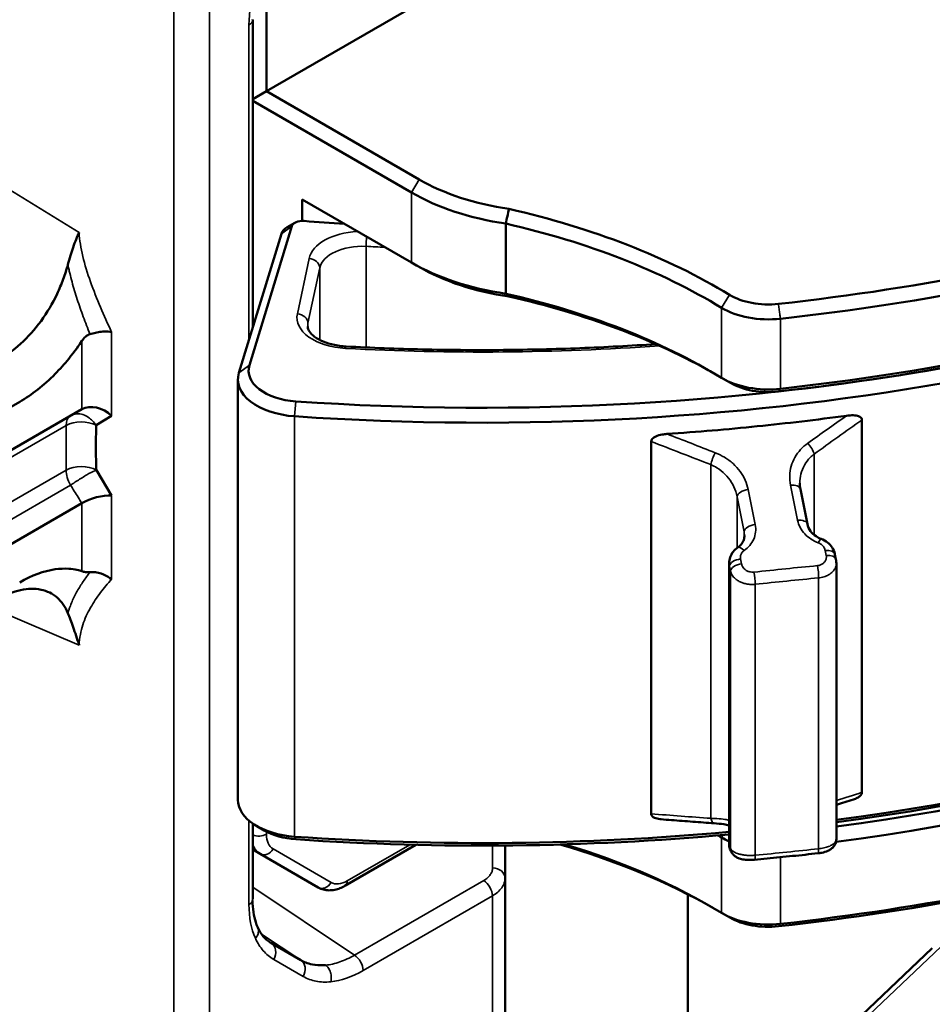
# Model space of a CAD drawing. Header units: millimetres. Extents: x 0 to 14369, y -869 to 2970.
# Tile 734 of 787: x 3861 to 3903, y 1753 to 1799. Entities that reach past the tile are written whole.
import ezdxf

# ---------------------------------------------------------------- set-up
doc = ezdxf.new("R2010")
doc.units = ezdxf.units.MM
doc.header["$LTSCALE"] = 10
doc.layers.add('Sichtbar (ISO)', color=7, linetype='Continuous', lineweight=50)
doc.layers.add('Sichtbar schmal (ISO)', color=7, linetype='Continuous', lineweight=35)

msp = doc.modelspace()

# ---------------------------------------------------------------- linework, layer by layer
at = {"layer": 'Sichtbar (ISO)'}
for p, q in [((3872.184, 1795.249), (3891.63, 1806.475)), ((3872.184, 1799.949), (3872.184, 1795.249)), ((3871.546, 1784.229), (3871.546, 1798.584)), ((3871.546, 1794.88), (3872.184, 1795.249)), ((3872.184, 1795.249), (3879.304, 1791.138)), ((3871.546, 1794.8), (3878.95, 1790.526)), ((3878.95, 1787.26), (3873.857, 1790.2)), ((3873.857, 1789.205), (3873.857, 1790.2)), ((3871.393, 1782.472), (3873.376, 1788.966)), ((3873.515, 1789.12), (3873.161, 1788.916)), ((3883.346, 1785.809), (3883.346, 1789.075)), ((3870.9, 1782.114), (3872.884, 1788.608)), ((3879.304, 1787.055), (3878.95, 1787.26)), ((3870.855, 1781.814), (3870.855, 1762.218)), ((3893.828, 1781.649), (3893.475, 1781.853)), ((3863.58, 1781.327), (3863.58, 1781.327)), ((3814.201, 1753.937), (3860.677, 1780.77)), ((3817.28, 1753.701), (3863.578, 1780.431)), ((3864.24, 1779.674), (3864.96, 1780.117)), ((3899.961, 1779.92), (3899.961, 1762.566)), ((3890.13, 1778.919), (3890.13, 1761.565)), ((3864.96, 1776.404), (3864.254, 1777.587)), ((3864.781, 1776.705), (3864.781, 1776.705)), ((3897.418, 1775.064), (3897.091, 1776.696)), ((3863.578, 1776.042), (3817.28, 1749.312)), ((3894.481, 1774.535), (3894.481, 1774.535)), ((3898.75, 1773.424), (3898.704, 1773.656)), ((3893.767, 1773.233), (3893.767, 1773.233)), ((3893.767, 1773.233), (3893.767, 1760.105)), ((3898.768, 1760.384), (3898.768, 1773.25)), ((3871.546, 1757.579), (3871.546, 1761.112)), ((3872.087, 1760.789), (3871.734, 1760.993)), ((3871.891, 1759.696), (3871.546, 1759.895)), ((3879.156, 1760.117), (3875.848, 1758.207)), ((3883.314, 1760.085), (3883.314, 1758.572)), ((3893.767, 1760.105), (3893.767, 1760.105)), ((3874.598, 1758.133), (3871.891, 1759.696)), ((3893.9, 1759.738), (3893.853, 1759.811)), ((3883.314, 1758.572), (3883.314, 1709.786)), ((3891.842, 1757.812), (3891.842, 1602.964)), ((3893.793, 1756.725), (3893.475, 1756.909)), ((3872.419, 1755.53), (3873.793, 1754.737)), ((3903.245, 1755.301), (3892.971, 1745.564))]:
    msp.add_line(p, q, dxfattribs=at)
for centre, major_axis, ratio, start_param, end_param in [((3870.933, 1798.584), (0.61, 0), 0.57735, 6.282613, 6.288212), ((3882.225, 1826.602), (-74, 0), 0.57735, 1.76025, 2.314516), ((3882.225, 1822.928), (-73.5, 0), 0.57735, 1.452631, 2.309141), ((3882.225, 1822.928), (-73.5, 0), 0.57735, 1.760249, 2.314516), ((3882.225, 1823.336), (-74, 0), 0.57735, 1.760249, 2.314516), ((3885.753, 1794.861), (9.12, 0), 0.57735, 3.926991, 4.462813), ((3882.225, 1822.52), (-74, 0), 0.57735, 1.452631, 2.311126), ((3885.753, 1794.453), (9.62, 0), 0.57735, 3.926987, 4.459556), ((3879.293, 1776.286), (6.487, 26.156), 0.03659, 5.232359, 5.262575), ((3873.177, 1774.51), (28.357, 0), 0.57735, 0.757546, 1.19821), ((3873.868, 1788.916), (-0.5, 0), 0.57735, 4.571476, 6.108652), ((3882.225, 1822.928), (59, 0), 0.57735, 4.571476, 4.603663), ((3873.868, 1788.508), (-1, 0), 0.57735, 5.497787, 6.108652), ((3873.177, 1774.102), (27.857, 0), 0.57735, 0.757546, 1.197124), ((3882.225, 1827.01), (73.5, 0), 0.57735, 4.901838, 5.183131), ((3885.753, 1791.187), (-9.62, 0), 0.57735, 0.785398, 1.317963), ((3885.753, 1790.779), (-9.12, 0), 0.57735, 0.785398, 1.321221), ((3873.177, 1770.836), (-27.857, 0), 0.57735, 3.899135, 4.338717), ((3878.994, 1788.78), (6.88, -5.465), 0.054135, 0.900402, 0.929585), ((3873.177, 1770.428), (-28.357, 0), 0.57735, 3.935846, 4.339803), ((3895.596, 1786.752), (2.5, 0), 0.57735, 3.899139, 4.901708), ((3895.596, 1786.344), (3, 0), 0.57735, 3.899139, 4.901843), ((3873.855, 1782.222), (-2.5, 0), 0.57735, 6.108652, 7.735817), ((3873.855, 1781.814), (-3, 0), 0.57735, 6.108652, 7.735817), ((3895.596, 1783.078), (-3, 0), 0.57735, 0.757583, 1.760249), ((3895.596, 1782.669), (-2.5, 0), 0.57735, 0.785398, 1.760249), ((3864.291, 1779.688), (-0.927, 0.535), 0.701919, 4.364378, 5.890488), ((3864.291, 1775.975), (0.996, 0.283), 0.327416, 0.744965, 2.271076), ((3896.928, 1774.963), (0.49, 0.098), 0.558134, 6.282948, 6.282975), ((3882.225, 1802.924), (74, 0), 0.57735, 4.937844, 5.452718), ((3882.225, 1802.515), (73.5, 0), 0.57735, 4.939405, 5.450733), ((3882.225, 1802.311), (73.5, 0), 0.57735, 4.939405, 5.456108), ((3882.225, 1801.903), (74, 0), 0.57735, 4.937639, 5.456109), ((3882.225, 1798.025), (-73.55, 0), 0.57735, 1.760249, 2.314516), ((3882.225, 1798.392), (-74, 0), 0.57735, 1.760249, 2.314516), ((3873.855, 1762.218), (-3, 0), 0.57735, 0, 1.452631), ((3873.855, 1761.809), (2.5, 0), 0.57735, 3.926991, 4.59418), ((3882.225, 1802.924), (74, 0), 0.57735, 4.594224, 4.868998), ((3882.225, 1802.515), (73.5, 0), 0.57735, 4.594222, 4.870072), ((3873.177, 1749.403), (27.857, 0), 0.57735, 0.757546, 0.766584), ((3895.596, 1761.645), (3, 0), 0.57735, 3.899139, 4.056711), ((3873.177, 1745.524), (-28.307, 0), 0.57735, 3.934971, 4.247382), ((3873.177, 1745.892), (-27.857, 0), 0.57735, 3.899137, 4.229891), ((3895.596, 1758.134), (-3, 0), 0.57735, 0.757561, 1.760249), ((3895.596, 1757.766), (-2.55, 0), 0.57735, 0.785398, 1.760249)]:
    msp.add_ellipse(centre, major_axis=major_axis, ratio=ratio, start_param=start_param, end_param=end_param, dxfattribs=at)
for points, knots in [([(3862.923, 1787.17), (3863, 1787.455), (3863.085, 1787.724), (3863.217, 1788.101), (3863.265, 1788.227), (3863.357, 1788.455), (3863.402, 1788.56), (3863.448, 1788.66), (3863.449, 1788.661), (3863.45, 1788.663)], [0.0000043, 0.0000043, 0.0000043, 0.0000043, 0.0931356, 0.0931356, 0.1433494, 0.1433494, 0.1923576, 0.1923576, 0.1932228, 0.1932228, 0.1932228, 0.1932228]), ([(3859.659, 1782.713), (3860.018, 1782.912), (3860.377, 1783.169), (3861.062, 1783.785), (3861.384, 1784.139), (3861.96, 1784.926), (3862.211, 1785.354), (3862.527, 1786.024), (3862.623, 1786.254), (3862.79, 1786.713), (3862.863, 1786.942), (3862.923, 1787.17)], [0.000001, 0.000001, 0.000001, 0.000001, 0.1495648, 0.1495648, 0.2975513, 0.2975513, 0.445502, 0.445502, 0.5205132, 0.5205132, 0.5948991, 0.5948991, 0.5948991, 0.5948991]), ([(3874.11, 1784.288), (3874.11, 1784.232), (3874.122, 1784.173), (3874.198, 1784.03), (3874.263, 1783.947), (3874.452, 1783.783), (3874.574, 1783.704), (3874.864, 1783.563), (3875.034, 1783.501), (3875.409, 1783.405), (3875.615, 1783.371), (3875.852, 1783.354), (3875.879, 1783.352), (3875.906, 1783.35)], [0.959931, 0.959931, 0.959931, 0.959931, 1.255672, 1.255672, 1.551412, 1.551412, 1.831335, 1.831335, 2.112849, 2.112849, 2.401891, 2.401891, 2.438634, 2.438634, 2.438634, 2.438634]), ([(3863.956, 1783.923), (3863.881, 1783.898), (3863.813, 1783.856), (3863.687, 1783.749), (3863.631, 1783.682), (3863.583, 1783.611)], [0.00000204, 0.00000204, 0.00000204, 0.00000204, 0.02415773, 0.02415773, 0.04996162, 0.04996162, 0.04996162, 0.04996162]), ([(3864.96, 1784.023), (3864.959, 1784.024), (3864.958, 1784.024), (3864.876, 1784.04), (3864.763, 1784.05), (3864.572, 1784.042), (3864.528, 1784.039), (3864.395, 1784.026), (3864.303, 1784.011), (3864.126, 1783.973), (3864.039, 1783.95), (3863.956, 1783.923)], [-0.00047879, -0.00047879, -0.00047879, -0.00047879, 0, 0, 0.03361671, 0.03361671, 0.04332714, 0.04332714, 0.0626065, 0.0626065, 0.08096529, 0.08096529, 0.08096529, 0.08096529]), ([(3860.677, 1780.77), (3861.245, 1781.099), (3861.799, 1781.534), (3862.55, 1782.293), (3862.759, 1782.526), (3863.255, 1783.133), (3863.466, 1783.437), (3863.583, 1783.611)], [0.0000014, 0.0000014, 0.0000014, 0.0000014, 0.2409853, 0.2409853, 0.3400387, 0.3400387, 0.4804399, 0.4804399, 0.4804399, 0.4804399]), ([(3890.341, 1783.46), (3890.273, 1783.455), (3890.205, 1783.451), (3888.957, 1783.367), (3887.773, 1783.306), (3885.402, 1783.219), (3884.214, 1783.193), (3881.838, 1783.177), (3880.65, 1783.187), (3878.275, 1783.242), (3877.089, 1783.287), (3875.906, 1783.35)], [3.6340585, 3.6340585, 3.6340585, 3.6340585, 3.6370474, 3.6370474, 3.6889233, 3.6889233, 3.7407993, 3.7407993, 3.7926753, 3.7926753, 3.8445512, 3.8445512, 3.8445512, 3.8445512]), ([(3899.244, 1780.123), (3897.85, 1779.934), (3896.459, 1779.769), (3893.691, 1779.487), (3892.286, 1779.368), (3890.864, 1779.27)], [10.6872177, 10.6872177, 10.6872177, 10.6872177, 11.1087513, 11.1087513, 11.530286, 11.530286, 11.530286, 11.530286]), ([(3899.961, 1779.92), (3899.961, 1779.936), (3899.959, 1779.952), (3899.946, 1779.993), (3899.931, 1780.015), (3899.883, 1780.062), (3899.844, 1780.082), (3899.738, 1780.122), (3899.654, 1780.136), (3899.462, 1780.145), (3899.356, 1780.139), (3899.244, 1780.123)], [-0.1538789, -0.1538789, -0.1538789, -0.1538789, -0.1447764, -0.1447764, -0.1292115, -0.1292115, -0.1063998, -0.1063998, -0.0690732, -0.0690732, -0.0323531, -0.0323531, -0.0323531, -0.0323531]), ([(3864.254, 1777.587), (3864.245, 1777.824), (3864.238, 1778.058), (3864.235, 1778.291), (3864.232, 1778.523), (3864.233, 1778.754), (3864.235, 1778.984), (3864.237, 1779.214), (3864.24, 1779.444), (3864.24, 1779.675)], [0, 0, 0, 0, 0.3333333, 0.3333333, 0.3333333, 0.6666667, 0.6666667, 0.6666667, 0.999995, 0.999995, 0.999995, 0.999995]), ([(3890.864, 1779.27), (3890.788, 1779.265), (3890.716, 1779.256), (3890.533, 1779.224), (3890.434, 1779.196), (3890.304, 1779.138), (3890.258, 1779.112), (3890.194, 1779.059), (3890.172, 1779.035), (3890.142, 1778.985), (3890.134, 1778.961), (3890.13, 1778.93), (3890.13, 1778.925), (3890.13, 1778.919)], [-0.625864, -0.625864, -0.625864, -0.625864, -0.60161, -0.60161, -0.5613383, -0.5613383, -0.5370777, -0.5370777, -0.5208089, -0.5208089, -0.5062426, -0.5062426, -0.5030261, -0.5030261, -0.5030261, -0.5030261]), ([(3897.418, 1775.061), (3897.439, 1774.957), (3897.487, 1774.848), (3897.629, 1774.657), (3897.719, 1774.57), (3897.9, 1774.452), (3897.981, 1774.41), (3898.068, 1774.378)], [0, 0, 0, 0, 0.0487292, 0.0487292, 0.0915182, 0.0915182, 0.1199643, 0.1199643, 0.1199643, 0.1199643]), ([(3894.162, 1773.971), (3894.235, 1774.021), (3894.296, 1774.079), (3894.393, 1774.204), (3894.429, 1774.273), (3894.471, 1774.406), (3894.481, 1774.47), (3894.481, 1774.535)], [0, 0, 0, 0, 0.0323915, 0.0323915, 0.06736081, 0.06736081, 0.09857235, 0.09857235, 0.09857235, 0.09857235]), ([(3898.068, 1774.378), (3898.172, 1774.339), (3898.271, 1774.283), (3898.44, 1774.148), (3898.514, 1774.067), (3898.629, 1773.89), (3898.672, 1773.791), (3898.699, 1773.679), (3898.701, 1773.669), (3898.703, 1773.659)], [0, 0, 0, 0, 0.0334908, 0.0334908, 0.0662879, 0.0662879, 0.0990487, 0.0990487, 0.1022651, 0.1022651, 0.1022651, 0.1022651]), ([(3893.767, 1773.233), (3893.767, 1773.332), (3893.784, 1773.432), (3893.85, 1773.618), (3893.898, 1773.705), (3894.016, 1773.854), (3894.086, 1773.918), (3894.162, 1773.971)], [0, 0, 0, 0, 0.0310569, 0.0310569, 0.06141194, 0.06141194, 0.08997243, 0.08997243, 0.08997243, 0.08997243]), ([(3860.677, 1772.353), (3861.245, 1772.68), (3861.799, 1772.885), (3862.55, 1772.992), (3862.759, 1773.001), (3863.256, 1772.968), (3863.467, 1772.907), (3863.583, 1772.869)], [-0.2145122, -0.2145122, -0.2145122, -0.2145122, -0.1070289, -0.1070289, -0.0628456, -0.0628456, -0.0001309, -0.0001309, -0.0001309, -0.0001309]), ([(3863.583, 1772.869), (3863.631, 1772.853), (3863.687, 1772.839), (3863.813, 1772.825), (3863.881, 1772.823), (3863.956, 1772.828)], [0, 0, 0, 0, 0.02587755, 0.02587755, 0.05010906, 0.05010906, 0.05010906, 0.05010906]), ([(3863.956, 1772.828), (3864.039, 1772.835), (3864.125, 1772.833), (3864.302, 1772.811), (3864.394, 1772.791), (3864.527, 1772.747), (3864.571, 1772.73), (3864.762, 1772.647), (3864.875, 1772.568), (3864.958, 1772.5), (3864.959, 1772.499), (3864.96, 1772.498)], [0.0000022, 0.0000022, 0.0000022, 0.0000022, 0.0265437, 0.0265437, 0.0544202, 0.0544202, 0.0685276, 0.0685276, 0.1171669, 0.1171669, 0.1178538, 0.1178538, 0.1178538, 0.1178538]), ([(3862.923, 1770.916), (3862.863, 1771.065), (3862.79, 1771.2), (3862.623, 1771.445), (3862.527, 1771.553), (3862.211, 1771.83), (3861.96, 1771.953), (3861.384, 1772.071), (3861.062, 1772.066), (3860.377, 1771.924), (3860.018, 1771.786), (3859.659, 1771.586)], [0.000008, 0.000008, 0.000008, 0.000008, 0.0744025, 0.0744025, 0.1494685, 0.1494685, 0.2976118, 0.2976118, 0.4457362, 0.4457362, 0.5954114, 0.5954114, 0.5954114, 0.5954114]), ([(3863.45, 1769.429), (3863.449, 1769.431), (3863.448, 1769.434), (3863.402, 1769.58), (3863.357, 1769.721), (3863.265, 1769.998), (3863.217, 1770.137), (3863.085, 1770.51), (3863, 1770.73), (3862.923, 1770.916)], [-0.0008413, -0.0008413, -0.0008413, -0.0008413, 0, 0, 0.0478281, 0.0478281, 0.0968109, 0.0968109, 0.1877606, 0.1877606, 0.1877606, 0.1877606]), ([(3898.768, 1761.975), (3898.899, 1762.017), (3899.03, 1762.06), (3899.297, 1762.146), (3899.431, 1762.19), (3899.566, 1762.235)], [6.108343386, 6.108343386, 6.108343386, 6.108343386, 6.110218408, 6.110218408, 6.1121419, 6.1121419, 6.1121419, 6.1121419]), ([(3899.566, 1762.235), (3899.633, 1762.256), (3899.692, 1762.281), (3899.791, 1762.334), (3899.837, 1762.364), (3899.899, 1762.422), (3899.921, 1762.447), (3899.95, 1762.499), (3899.958, 1762.524), (3899.961, 1762.555), (3899.961, 1762.56), (3899.961, 1762.566)], [-0.58770142, -0.58770142, -0.58770142, -0.58770142, -0.5613385, -0.5613385, -0.53707792, -0.53707792, -0.52080909, -0.52080909, -0.50624282, -0.50624282, -0.5030263, -0.5030263, -0.5030263, -0.5030263]), ([(3890.13, 1761.565), (3890.13, 1761.549), (3890.133, 1761.533), (3890.146, 1761.491), (3890.161, 1761.468), (3890.211, 1761.417), (3890.25, 1761.394), (3890.359, 1761.346), (3890.444, 1761.325), (3890.559, 1761.312), (3890.574, 1761.311), (3890.59, 1761.31)], [-0.15387879, -0.15387879, -0.15387879, -0.15387879, -0.14477637, -0.14477637, -0.12921145, -0.12921145, -0.10639976, -0.10639976, -0.06907313, -0.06907313, -0.06335203, -0.06335203, -0.06335203, -0.06335203]), ([(3890.59, 1761.31), (3890.755, 1761.296), (3890.92, 1761.284), (3891.25, 1761.258), (3891.415, 1761.245), (3891.745, 1761.22), (3891.91, 1761.208), (3892.239, 1761.183), (3892.404, 1761.171), (3892.734, 1761.147), (3892.899, 1761.136), (3893.064, 1761.124)], [0.171199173, 0.171199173, 0.171199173, 0.171199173, 0.173092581, 0.173092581, 0.174985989, 0.174985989, 0.176879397, 0.176879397, 0.178772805, 0.178772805, 0.180666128, 0.180666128, 0.180666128, 0.180666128]), ([(3893.767, 1761.029), (3893.689, 1761.046), (3893.604, 1761.062), (3893.376, 1761.096), (3893.224, 1761.113), (3893.064, 1761.124)], [0.1577629, 0.1577629, 0.1577629, 0.1577629, 0.19323991, 0.19323991, 0.24660703, 0.24660703, 0.24660703, 0.24660703]), ([(3898.768, 1760.384), (3898.768, 1760.324), (3898.757, 1760.263), (3898.718, 1760.151), (3898.69, 1760.098), (3898.62, 1760.004), (3898.577, 1759.963), (3898.48, 1759.89), (3898.425, 1759.86), (3898.283, 1759.797), (3898.19, 1759.77), (3898.031, 1759.738), (3897.97, 1759.729), (3897.908, 1759.722)], [0, 0, 0, 0, 0.0187595, 0.0187595, 0.0372852, 0.0372852, 0.0564797, 0.0564797, 0.078462, 0.078462, 0.1108361, 0.1108361, 0.1295946, 0.1295946, 0.1295946, 0.1295946]), ([(3893.848, 1759.819), (3893.817, 1759.869), (3893.794, 1759.925), (3893.772, 1760.023), (3893.767, 1760.064), (3893.767, 1760.105)], [0.0009903, 0.0009903, 0.0009903, 0.0009903, 0.01952994, 0.01952994, 0.0321753, 0.0321753, 0.0321753, 0.0321753]), ([(3894.948, 1759.421), (3894.866, 1759.413), (3894.781, 1759.41), (3894.621, 1759.412), (3894.543, 1759.418), (3894.386, 1759.44), (3894.308, 1759.458), (3894.185, 1759.502), (3894.137, 1759.524), (3894.056, 1759.574), (3894.021, 1759.6), (3893.956, 1759.662), (3893.925, 1759.698), (3893.9, 1759.738)], [0, 0, 0, 0, 0.0247656, 0.0247656, 0.0491373, 0.0491373, 0.0771195, 0.0771195, 0.0954334, 0.0954334, 0.1096974, 0.1096974, 0.1246692, 0.1246692, 0.1246692, 0.1246692]), ([(3894.948, 1759.421), (3895.145, 1759.44), (3895.342, 1759.459), (3895.737, 1759.497), (3895.935, 1759.517), (3896.329, 1759.557), (3896.527, 1759.577), (3896.921, 1759.617), (3897.119, 1759.638), (3897.514, 1759.68), (3897.711, 1759.701), (3897.908, 1759.722)], [6.27558927, 6.27558927, 6.27558927, 6.27558927, 6.27862768, 6.27862768, 6.2816661, 6.2816661, 6.28470451, 6.28470451, 6.28774293, 6.28774293, 6.29078134, 6.29078134, 6.29078134, 6.29078134]), ([(3875.848, 1758.207), (3875.773, 1758.164), (3875.696, 1758.126), (3875.536, 1758.063), (3875.454, 1758.038), (3875.285, 1758.004), (3875.199, 1757.995), (3875.024, 1757.997), (3874.935, 1758.008), (3874.762, 1758.053), (3874.677, 1758.088), (3874.598, 1758.133)], [1.5707963, 1.5707963, 1.5707963, 1.5707963, 1.727876, 1.727876, 1.8849556, 1.8849556, 2.0420352, 2.0420352, 2.1991149, 2.1991149, 2.3561945, 2.3561945, 2.3561945, 2.3561945]), ([(3871.539, 1757.527), (3871.544, 1757.142), (3871.595, 1756.796), (3871.713, 1756.426), (3871.744, 1756.346), (3871.778, 1756.27)], [0.0070221, 0.0070221, 0.0070221, 0.0070221, 0.1570952, 0.1570952, 0.2011796, 0.2011796, 0.2011796, 0.2011796]), ([(3873.793, 1754.737), (3873.923, 1754.662), (3874.097, 1754.585), (3874.494, 1754.507), (3874.67, 1754.495), (3874.886, 1754.504), (3874.917, 1754.506), (3874.948, 1754.508)], [-0.2006099, -0.2006099, -0.2006099, -0.2006099, -0.0841437, -0.0841437, 0, 0, 0.0136769, 0.0136769, 0.0136769, 0.0136769])]:
    msp.add_open_spline(points, degree=3, knots=knots, dxfattribs=at)
for points in [[(3897.062, 1776.977), (3897.062, 1776.884), (3897.072, 1776.79), (3897.091, 1776.696)], [(3898.75, 1773.424), (3898.762, 1773.367), (3898.768, 1773.308), (3898.768, 1773.25)], [(3871.778, 1756.27), (3871.923, 1755.951), (3872.136, 1755.707), (3872.362, 1755.565)], [(3872.362, 1755.565), (3872.382, 1755.552), (3872.401, 1755.541), (3872.418, 1755.531)]]:
    msp.add_open_spline(points, degree=3, dxfattribs=at)
at = {"layer": 'Sichtbar schmal (ISO)'}
for p, q in [((3867.873, 1650.974), (3867.873, 1801.146)), ((3869.525, 1801.171), (3869.525, 1650.999)), ((3871.371, 1783.653), (3871.371, 1798.339)), ((3863.45, 1788.663), (3853.092, 1795.041)), ((3879.304, 1791.138), (3878.95, 1790.526)), ((3878.95, 1787.26), (3878.95, 1790.526)), ((3872.884, 1788.608), (3873.376, 1788.966)), ((3876.838, 1783.304), (3876.838, 1788.018)), ((3873.628, 1784.873), (3874.177, 1787.453)), ((3874.124, 1784.429), (3874.673, 1787.009)), ((3874.673, 1783.656), (3874.673, 1787.009)), ((3863.297, 1785.751), (3863.297, 1785.751)), ((3893.78, 1785.76), (3893.416, 1785.153)), ((3893.416, 1785.153), (3893.416, 1781.887)), ((3896.161, 1784.643), (3896.161, 1781.377)), ((3874.124, 1784.188), (3874.124, 1784.429)), ((3864.96, 1780.117), (3864.96, 1784.023)), ((3863.583, 1783.61), (3863.578, 1780.431)), ((3870.9, 1782.114), (3871.393, 1782.472)), ((3863.58, 1781.665), (3863.58, 1781.665)), ((3896.067, 1781.252), (3896.161, 1781.377)), ((3873.501, 1780.094), (3873.56, 1780.788)), ((3873.501, 1780.094), (3873.501, 1760.498)), ((3816.973, 1753.185), (3862.84, 1779.666)), ((3862.84, 1779.666), (3862.84, 1777.587)), ((3864.239, 1779.445), (3864.239, 1779.445)), ((3864.233, 1778.632), (3864.233, 1778.632)), ((3897.728, 1778.332), (3897.728, 1774.573)), ((3892.913, 1761.355), (3892.913, 1777.842)), ((3862.84, 1777.587), (3816.973, 1751.106)), ((3864.422, 1777.306), (3864.422, 1777.306)), ((3816.906, 1750.25), (3863.047, 1776.89)), ((3896.96, 1775.25), (3896.632, 1776.884)), ((3864.96, 1772.498), (3864.96, 1776.404)), ((3894.141, 1776.365), (3894.141, 1776.365)), ((3894.658, 1776.683), (3894.986, 1775.049)), ((3863.578, 1776.042), (3863.583, 1772.869)), ((3894.138, 1776.347), (3894.138, 1773.953)), ((3894.138, 1776.347), (3894.466, 1774.713)), ((3863.579, 1775.849), (3863.579, 1775.849)), ((3894.466, 1774.397), (3894.466, 1774.712)), ((3897.728, 1774.284), (3897.728, 1774.284)), ((3898.295, 1773.613), (3898.248, 1773.844)), ((3894.299, 1773.443), (3894.346, 1773.211)), ((3893.782, 1773.106), (3893.782, 1760.03)), ((3893.782, 1773.106), (3893.829, 1772.874)), ((3893.829, 1759.958), (3893.829, 1772.874)), ((3894.466, 1772.307), (3894.466, 1772.307)), ((3894.987, 1772.261), (3894.987, 1759.634)), ((3897.941, 1759.935), (3897.941, 1772.562)), ((3859.109, 1771.269), (3863.45, 1769.429)), ((3871.371, 1757.334), (3871.371, 1761.247)), ((3872.184, 1760.736), (3872.184, 1760.611)), ((3873.501, 1760.498), (3873.56, 1760.376)), ((3893.493, 1760.582), (3893.416, 1760.454)), ((3893.416, 1756.943), (3893.416, 1760.454)), ((3875.202, 1758.362), (3872.495, 1759.925)), ((3875.952, 1758.436), (3878.876, 1760.124)), ((3882.736, 1759.049), (3882.736, 1760.081)), ((3893.829, 1759.958), (3893.782, 1760.03)), ((3896.161, 1756.433), (3896.161, 1759.54)), ((3883.057, 1758.963), (3883.057, 1758.957)), ((3876.297, 1754.979), (3882.326, 1758.46)), ((3876.297, 1754.979), (3871.546, 1758.138)), ((3883.057, 1757.993), (3883.057, 1757.991)), ((3882.728, 1757.738), (3876.699, 1754.258)), ((3882.728, 1708.987), (3882.728, 1757.738)), ((3896.076, 1756.32), (3896.161, 1756.433)), ((3871.956, 1755.958), (3873.793, 1754.737)), ((3872.418, 1755.531), (3872.259, 1755.637)), ((3893.38, 1745.64), (3903.654, 1755.377)), ((3873.903, 1753.981), (3872.529, 1754.774)), ((3873.917, 1754.006), (3873.917, 1754.006))]:
    msp.add_line(p, q, dxfattribs=at)
for centre, major_axis, ratio, start_param, end_param in [((3876.655, 1801.084), (-4.159, -5.445), 0.598583, 5.279379, 5.617622), ((3870.933, 1798.584), (0.61, 0), 0.57735, 5.512921, 6.282613), ((3876.658, 1787.277), (-2.5, 0), 0.57735, 4.803332, 6.161012), ((3876.883, 1788.306), (-0.026, -0.499), 0.073312, 4.384502, 5.329778), ((3876.658, 1786.868), (-2, 0), 0.57735, 4.62248, 6.161012), ((3882.225, 1822.52), (60, 0), 0.57735, 4.62248, 4.637035), ((3874.177, 1787.044), (0.489, -0.104), 0.810411, 0.170673, 1.741469), ((3876.11, 1784.697), (-2.5, 0), 0.57735, 6.161012, 7.761888), ((3873.628, 1784.464), (0.489, -0.104), 0.810411, 0.170673, 1.741469), ((3876.11, 1784.288), (-2, 0), 0.57735, 6.161012, 6.283185), ((3882.225, 1822.928), (-69, 0), 0.57735, 1.478703, 1.691346), ((3875.88, 1782.851), (0.027, 0.499), 0.075088, 0, 0.617483), ((3863.547, 1779.258), (-0.5, 0.866), 0.57735, 0, 0.785398), ((3934.138, 1569.13), (-157.256, -240.196), 0.602954, 4.132063, 4.140673), ((3863.547, 1779.258), (-1, 0), 0.57735, 3.946645, 5.497787), ((3935.938, 1568.808), (-154.68, -239.913), 0.608259, 4.126092, 4.136758), ((3846.12, 1559.914), (236.771, -162.638), 0.753294, 1.871057, 1.879662), ((3845.251, 1559.332), (234.745, -162.987), 0.757871, 1.874525, 1.885178), ((3897.395, 1778.547), (0.291, -0.406), 0.432083, 0.740247, 2.01053), ((3893.099, 1778.109), (0.183, 0.465), 0.195121, 0.988182, 2.258471), ((3863.547, 1777.179), (-1, 0), 0.57735, 3.927085, 5.497787), ((3863.547, 1777.179), (-0.5, 0.866), 0.57735, 0.785398, 1.570796), ((3896.6, 1776.598), (0.49, 0.098), 0.558134, 0, 1.394321), ((3894.631, 1776.397), (-0.49, -0.098), 0.558134, 4.54543, 6.111468), ((3894.958, 1774.763), (-0.49, -0.098), 0.558134, 4.54543, 6.111468), ((3896.928, 1774.963), (0.49, 0.098), 0.558134, 0, 1.394321), ((3897.892, 1773.909), (0.176, 0.468), 0.166782, 0.000078, 0.975364), ((3894.445, 1773.559), (-0.283, 0.412), 0.408058, 5.170728, 6.282906), ((3898.214, 1773.558), (0.49, 0.098), 0.558134, 0, 1.389559), ((3898.26, 1773.326), (0.49, 0.098), 0.558134, 0.000131, 1.389559), ((3894.274, 1773.157), (-0.49, -0.098), 0.558134, 4.550192, 6.111468), ((3894.321, 1772.925), (-0.49, -0.098), 0.558134, 4.550192, 6.111468), ((3883.905, 1652.408), (206.399, 41.398), 0.558134, 1.391937, 1.406222), ((3894.9, 1772.545), (0.054, -0.497), 0.137394, 0.947212, 2.168952), ((3897.855, 1772.846), (0.048, -0.498), 0.146165, 0.94898, 2.17072), ((3896.464, 1611.179), (188.863, 57.68), 0.804093, 1.32239, 1.337582), ((3935.984, 2011.184), (154.868, 240.207), 0.608261, 3.78039, 3.786081), ((3845.305, 2001.649), (234.474, -162.8), 0.757873, 5.366781, 5.377447), ((3893.099, 1761.623), (-0.035, -0.499), 0.4026, 5.307769, 6.283075), ((3871.831, 1760.816), (0.5, 0), 0.57735, 4.107451, 5.497805), ((3873.245, 1761.224), (-0.75, -1.299), 0.57735, 5.49779, 6.283185), ((3872.891, 1761.428), (-1, -1.732), 0.57735, 5.811904, 6.283185), ((3872.141, 1760.129), (-0.25, -0.433), 0.816497, 0, 1.570796), ((3894.274, 1760.08), (-0.421, -0.269), 0.953065, 5.795828, 6.283185), ((3894.321, 1760.008), (-0.421, -0.269), 0.953065, 5.795828, 6.283139), ((3896.464, 1921.016), (-188.862, -57.68), 0.804092, 1.32239, 1.337583), ((3897.855, 1760.219), (0.054, -0.497), 0.137394, 0, 0.947212), ((3894.9, 1759.919), (0.048, -0.498), 0.146165, 6.283171, 7.232165), ((3882.703, 1758.564), (0.611, 0), 0.794556, 0.016489, 1.517292), ((3882.296, 1757.98), (-0.305, 0.529), 0.57735, 3.943001, 5.429417), ((3874.848, 1758.566), (-0.25, -0.433), 0.816497, 0, 1.570796), ((3875.952, 1759.661), (-0.75, -1.299), 0.57735, 0, 0.785398), ((3875.598, 1758.64), (0.25, -0.433), 0.57735, 0, 0.785398), ((3870.933, 1757.579), (0.61, 0), 0.57735, 5.512921, 6.282613), ((3876.517, 1760.579), (-4.099, -5.753), 0.541038, 5.6345, 5.977341), ((3872.093, 1755.015), (0.305, 0.528), 0.816497, 4.728115, 6.234626), ((3876.268, 1754.499), (-0.305, 0.528), 0.57735, 3.942125, 5.430293), ((3873.469, 1754.222), (0.304, 0.527), 0.816496, 4.725509, 6.23723), ((3876.964, 1760.512), (2.95, 6.607), 0.536787, 3.439848, 3.778091)]:
    msp.add_ellipse(centre, major_axis=major_axis, ratio=ratio, start_param=start_param, end_param=end_param, dxfattribs=at)
for points, knots in [([(3863.45, 1788.663), (3863.466, 1788.303), (3863.591, 1787.551), (3863.964, 1786.367), (3864.435, 1785.186), (3864.783, 1784.407), (3864.96, 1784.023)], [0, 0, 0, 0, 0.2469999, 0.4999999, 0.753, 1, 1, 1, 1]), ([(3863.956, 1783.923), (3863.847, 1784.193), (3863.641, 1784.734), (3863.405, 1785.409), (3863.234, 1785.949), (3863.117, 1786.356), (3863.031, 1786.695), (3862.975, 1786.933), (3862.945, 1787.068), (3862.931, 1787.136), (3862.923, 1787.17)], [0, 0, 0, 0, 0.25, 0.5, 0.625, 0.75, 0.875, 0.9375, 0.96875, 0.9999912, 0.9999912, 0.9999912, 0.9999912]), ([(3896.066, 1785.334), (3896.077, 1785.257), (3896.098, 1785.103), (3896.13, 1784.873), (3896.15, 1784.719), (3896.161, 1784.643)], [0, 0, 0, 0, 0.3333333, 0.6666667, 0.9999874, 0.9999874, 0.9999874, 0.9999874]), ([(3864.071, 1779.878), (3864.011, 1779.939), (3863.953, 1779.993), (3863.88, 1780.044), (3863.807, 1780.095), (3863.719, 1780.141), (3863.626, 1780.171), (3863.533, 1780.201), (3863.436, 1780.215), (3863.337, 1780.21), (3863.238, 1780.204), (3863.138, 1780.177), (3863.047, 1780.124)], [0.2, 0.2, 0.2, 0.2, 0.4, 0.4, 0.4, 0.6, 0.6, 0.6, 0.8, 0.8, 0.8, 1, 1, 1, 1]), ([(3893.123, 1778.395), (3893.273, 1778.337), (3893.416, 1778.267), (3893.555, 1778.182), (3893.694, 1778.097), (3893.829, 1777.997), (3893.952, 1777.887), (3894.074, 1777.776), (3894.184, 1777.654), (3894.279, 1777.526), (3894.374, 1777.398), (3894.453, 1777.263), (3894.516, 1777.122), (3894.58, 1776.982), (3894.627, 1776.835), (3894.658, 1776.683)], [0.0000001, 0.0000001, 0.0000001, 0.0000001, 0.2, 0.2, 0.2, 0.4, 0.4, 0.4, 0.6, 0.6, 0.6, 0.8, 0.8, 0.8, 1, 1, 1, 1]), ([(3897.062, 1776.977), (3897.062, 1777.121), (3897.098, 1777.415), (3897.263, 1777.828), (3897.493, 1778.132), (3897.666, 1778.284), (3897.728, 1778.332)], [0.1752474, 0.1752474, 0.1752474, 0.1752474, 0.4053445, 0.6472051, 0.880184, 1, 1, 1, 1]), ([(3892.913, 1777.842), (3893.011, 1777.799), (3893.252, 1777.673), (3893.593, 1777.403), (3893.896, 1777.022), (3894.065, 1776.657), (3894.124, 1776.426), (3894.138, 1776.347)], [0, 0, 0, 0, 0.151565, 0.385229, 0.627542, 0.87236, 1, 1, 1, 1]), ([(3864.254, 1777.587), (3864.163, 1777.554), (3864.045, 1777.498), (3863.91, 1777.422), (3863.775, 1777.347), (3863.622, 1777.251), (3863.471, 1777.157), (3863.32, 1777.063), (3863.171, 1776.971), (3863.047, 1776.89)], [0.0007454, 0.0007454, 0.0007454, 0.0007454, 0.3333333, 0.3333333, 0.3333333, 0.6666667, 0.6666667, 0.6666667, 1, 1, 1, 1]), ([(3863.047, 1776.89), (3863.105, 1776.796), (3863.164, 1776.701), (3863.223, 1776.607), (3863.283, 1776.513), (3863.342, 1776.419), (3863.401, 1776.325), (3863.461, 1776.231), (3863.52, 1776.137), (3863.578, 1776.042)], [0, 0, 0, 0, 0.333333, 0.333333, 0.333333, 0.666667, 0.666667, 0.666667, 1, 1, 1, 1]), ([(3894.986, 1775.049), (3895.01, 1774.926), (3895.018, 1774.69), (3894.931, 1774.365), (3894.741, 1774.064), (3894.569, 1773.912), (3894.471, 1773.844)], [0, 0, 0, 0, 0.25, 0.5, 0.75, 1, 1, 1, 1]), ([(3897.926, 1774.196), (3897.805, 1774.241), (3897.581, 1774.353), (3897.281, 1774.605), (3897.07, 1774.899), (3896.985, 1775.127), (3896.96, 1775.25)], [0, 0, 0, 0, 0.25, 0.5, 0.75, 1, 1, 1, 1]), ([(3894.466, 1774.712), (3894.474, 1774.667), (3894.48, 1774.607), (3894.481, 1774.548), (3894.481, 1774.535)], [0.0000001, 0.0000001, 0.0000001, 0.0000001, 0.1312929, 0.1698445, 0.1698445, 0.1698445, 0.1698445]), ([(3897.926, 1774.196), (3897.98, 1774.176), (3898.029, 1774.149), (3898.072, 1774.115), (3898.116, 1774.081), (3898.156, 1774.039), (3898.186, 1773.994), (3898.216, 1773.948), (3898.237, 1773.899), (3898.248, 1773.844)], [0, 0, 0, 0, 0.333333, 0.333333, 0.333333, 0.666667, 0.666667, 0.666667, 1, 1, 1, 1]), ([(3894.299, 1773.443), (3894.288, 1773.497), (3894.289, 1773.549), (3894.301, 1773.598), (3894.312, 1773.648), (3894.333, 1773.696), (3894.362, 1773.738), (3894.391, 1773.779), (3894.427, 1773.814), (3894.471, 1773.844)], [0, 0, 0, 0, 0.333333, 0.333333, 0.333333, 0.666667, 0.666667, 0.666667, 1, 1, 1, 1]), ([(3898.295, 1773.613), (3898.304, 1773.564), (3898.305, 1773.517), (3898.297, 1773.472), (3898.288, 1773.427), (3898.272, 1773.384), (3898.248, 1773.344), (3898.225, 1773.305), (3898.194, 1773.269), (3898.157, 1773.239), (3898.12, 1773.209), (3898.077, 1773.185), (3898.032, 1773.167), (3897.986, 1773.149), (3897.939, 1773.138), (3897.888, 1773.133)], [0, 0, 0, 0, 0.2, 0.2, 0.2, 0.4, 0.4, 0.4, 0.6, 0.6, 0.6, 0.8, 0.8, 0.8, 1, 1, 1, 1]), ([(3893.767, 1773.233), (3893.767, 1773.222), (3893.767, 1773.212), (3893.768, 1773.201), (3893.77, 1773.169), (3893.774, 1773.138), (3893.782, 1773.107)], [0.8338531, 0.8338531, 0.8338531, 0.8338531, 0.8757183, 0.8757183, 0.8757183, 0.9999213, 0.9999213, 0.9999213, 0.9999213]), ([(3894.926, 1772.832), (3894.917, 1772.831), (3894.909, 1772.83), (3894.9, 1772.829), (3894.854, 1772.827), (3894.807, 1772.829), (3894.762, 1772.838), (3894.716, 1772.846), (3894.671, 1772.86), (3894.629, 1772.878), (3894.587, 1772.897), (3894.547, 1772.921), (3894.512, 1772.949), (3894.477, 1772.977), (3894.446, 1773.009), (3894.42, 1773.044), (3894.395, 1773.079), (3894.374, 1773.117), (3894.361, 1773.157), (3894.354, 1773.175), (3894.35, 1773.192), (3894.346, 1773.211)], [0.0000007, 0.0000007, 0.0000007, 0.0000007, 0.0338469, 0.0338469, 0.0338469, 0.2071122, 0.2071122, 0.2071122, 0.3817538, 0.3817538, 0.3817538, 0.5586403, 0.5586403, 0.5586403, 0.7379583, 0.7379583, 0.7379583, 0.919161, 0.919161, 0.919161, 1, 1, 1, 1]), ([(3897.941, 1772.562), (3897.981, 1772.566), (3898.019, 1772.571), (3898.058, 1772.579), (3898.102, 1772.587), (3898.146, 1772.598), (3898.189, 1772.611), (3898.23, 1772.624), (3898.27, 1772.638), (3898.308, 1772.655), (3898.343, 1772.67), (3898.378, 1772.688), (3898.41, 1772.706), (3898.449, 1772.728), (3898.484, 1772.753), (3898.517, 1772.778), (3898.541, 1772.798), (3898.564, 1772.818), (3898.585, 1772.839), (3898.617, 1772.871), (3898.646, 1772.905), (3898.67, 1772.941), (3898.684, 1772.961), (3898.696, 1772.982), (3898.707, 1773.003), (3898.728, 1773.045), (3898.744, 1773.087), (3898.754, 1773.131), (3898.758, 1773.149), (3898.761, 1773.167), (3898.764, 1773.185), (3898.766, 1773.206), (3898.768, 1773.228), (3898.768, 1773.25)], [0.0000001, 0.0000001, 0.0000001, 0.0000001, 0.0767424, 0.0767424, 0.0767424, 0.1666667, 0.1666667, 0.1666667, 0.2523318, 0.2523318, 0.2523318, 0.3333333, 0.3333333, 0.3333333, 0.4293852, 0.4293852, 0.4293852, 0.5, 0.5, 0.5, 0.6068126, 0.6068126, 0.6068126, 0.6666667, 0.6666667, 0.6666667, 0.7850626, 0.7850626, 0.7850626, 0.8333333, 0.8333333, 0.8333333, 0.8902321, 0.8902321, 0.8902321, 0.8902321]), ([(3863.956, 1772.828), (3863.847, 1772.689), (3863.641, 1772.405), (3863.405, 1772.029), (3863.234, 1771.71), (3863.117, 1771.46), (3863.031, 1771.24), (3862.975, 1771.08), (3862.945, 1770.987), (3862.931, 1770.94), (3862.923, 1770.916)], [0, 0, 0, 0, 0.25, 0.5, 0.625, 0.75, 0.875, 0.9375, 0.96875, 1, 1, 1, 1]), ([(3893.829, 1772.874), (3893.836, 1772.844), (3893.846, 1772.815), (3893.858, 1772.786), (3893.872, 1772.753), (3893.888, 1772.722), (3893.908, 1772.692), (3893.928, 1772.66), (3893.951, 1772.629), (3893.977, 1772.6), (3893.999, 1772.576), (3894.022, 1772.552), (3894.047, 1772.53), (3894.082, 1772.499), (3894.12, 1772.471), (3894.161, 1772.444), (3894.187, 1772.427), (3894.214, 1772.411), (3894.242, 1772.397), (3894.29, 1772.371), (3894.341, 1772.349), (3894.394, 1772.33), (3894.42, 1772.321), (3894.446, 1772.313), (3894.473, 1772.305), (3894.533, 1772.288), (3894.595, 1772.275), (3894.658, 1772.266), (3894.682, 1772.263), (3894.705, 1772.261), (3894.729, 1772.259), (3894.797, 1772.253), (3894.866, 1772.252), (3894.934, 1772.257), (3894.951, 1772.258), (3894.969, 1772.259), (3894.987, 1772.261)], [0, 0, 0, 0, 0.07888, 0.07888, 0.07888, 0.166667, 0.166667, 0.166667, 0.25814, 0.25814, 0.25814, 0.333333, 0.333333, 0.333333, 0.435338, 0.435338, 0.435338, 0.5, 0.5, 0.5, 0.612219, 0.612219, 0.612219, 0.666667, 0.666667, 0.666667, 0.788261, 0.788261, 0.788261, 0.833333, 0.833333, 0.833333, 0.96506, 0.96506, 0.96506, 1, 1, 1, 1]), ([(3864.96, 1772.498), (3864.783, 1772.298), (3864.436, 1771.881), (3863.965, 1771.191), (3863.592, 1770.398), (3863.466, 1769.773), (3863.45, 1769.429)], [0, 0, 0, 0, 0.2469886, 0.4999782, 0.7529678, 0.9999999, 0.9999999, 0.9999999, 0.9999999]), ([(3893.767, 1761.265), (3893.708, 1761.278), (3893.54, 1761.309), (3893.252, 1761.34), (3893.011, 1761.352), (3892.913, 1761.355)], [0.4703019, 0.4703019, 0.4703019, 0.4703019, 0.6147684, 0.8484312, 1, 1, 1, 1]), ([(3898.768, 1760.384), (3898.768, 1760.372), (3898.766, 1760.359), (3898.764, 1760.346), (3898.756, 1760.308), (3898.737, 1760.271), (3898.707, 1760.235), (3898.677, 1760.198), (3898.636, 1760.163), (3898.585, 1760.13), (3898.535, 1760.098), (3898.476, 1760.068), (3898.409, 1760.042), (3898.342, 1760.016), (3898.267, 1759.994), (3898.188, 1759.976), (3898.109, 1759.957), (3898.026, 1759.944), (3897.941, 1759.935)], [0.110146, 0.110146, 0.110146, 0.110146, 0.1666667, 0.1666667, 0.1666667, 0.3333333, 0.3333333, 0.3333333, 0.5, 0.5, 0.5, 0.6666667, 0.6666667, 0.6666667, 0.8333333, 0.8333333, 0.8333333, 1, 1, 1, 1]), ([(3894.987, 1759.634), (3894.969, 1759.632), (3894.951, 1759.631), (3894.934, 1759.63), (3894.866, 1759.624), (3894.797, 1759.622), (3894.728, 1759.623), (3894.704, 1759.624), (3894.681, 1759.624), (3894.658, 1759.625), (3894.595, 1759.628), (3894.531, 1759.634), (3894.471, 1759.642), (3894.445, 1759.646), (3894.419, 1759.65), (3894.394, 1759.654), (3894.341, 1759.663), (3894.29, 1759.675), (3894.242, 1759.688), (3894.214, 1759.696), (3894.187, 1759.704), (3894.161, 1759.713), (3894.121, 1759.728), (3894.083, 1759.743), (3894.049, 1759.76), (3894.023, 1759.772), (3893.999, 1759.786), (3893.977, 1759.8), (3893.951, 1759.816), (3893.928, 1759.833), (3893.908, 1759.851), (3893.889, 1759.869), (3893.872, 1759.887), (3893.858, 1759.906), (3893.846, 1759.923), (3893.836, 1759.94), (3893.829, 1759.958)], [0.0000001, 0.0000001, 0.0000001, 0.0000001, 0.0347372, 0.0347372, 0.0347372, 0.1666667, 0.1666667, 0.1666667, 0.2108057, 0.2108057, 0.2108057, 0.3333333, 0.3333333, 0.3333333, 0.3869764, 0.3869764, 0.3869764, 0.5, 0.5, 0.5, 0.5653078, 0.5653078, 0.5653078, 0.6666667, 0.6666667, 0.6666667, 0.7430672, 0.7430672, 0.7430672, 0.8333333, 0.8333333, 0.8333333, 0.9215863, 0.9215863, 0.9215863, 1, 1, 1, 1]), ([(3882.326, 1758.46), (3882.392, 1758.498), (3882.45, 1758.54), (3882.501, 1758.585), (3882.552, 1758.629), (3882.595, 1758.677), (3882.629, 1758.727), (3882.664, 1758.776), (3882.69, 1758.828), (3882.708, 1758.882), (3882.726, 1758.936), (3882.735, 1758.992), (3882.736, 1759.049)], [0, 0, 0, 0, 0.25, 0.25, 0.25, 0.5, 0.5, 0.5, 0.75, 0.75, 0.75, 1, 1, 1, 1]), ([(3871.671, 1755.761), (3871.719, 1755.811), (3871.791, 1755.922), (3871.822, 1756.108), (3871.8, 1756.222), (3871.778, 1756.27)], [0, 0, 0, 0, 0.25, 0.5, 0.7350411, 0.7350411, 0.7350411, 0.7350411]), ([(3872.529, 1754.774), (3872.437, 1754.828), (3872.35, 1754.888), (3872.268, 1754.956), (3872.186, 1755.025), (3872.109, 1755.1), (3872.037, 1755.182), (3871.965, 1755.265), (3871.899, 1755.355), (3871.838, 1755.451), (3871.777, 1755.547), (3871.721, 1755.651), (3871.671, 1755.761)], [0.0000002, 0.0000002, 0.0000002, 0.0000002, 0.25, 0.25, 0.25, 0.5, 0.5, 0.5, 0.75, 0.75, 0.75, 1, 1, 1, 1]), ([(3874.948, 1754.508), (3875.161, 1754.529), (3875.606, 1754.631), (3876.067, 1754.845), (3876.297, 1754.979)], [0, 0, 0, 0, 0.5, 1, 1, 1, 1]), ([(3875.186, 1753.732), (3875.066, 1753.72), (3874.949, 1753.716), (3874.835, 1753.721), (3874.72, 1753.726), (3874.61, 1753.738), (3874.502, 1753.759), (3874.395, 1753.78), (3874.291, 1753.809), (3874.191, 1753.846), (3874.091, 1753.883), (3873.995, 1753.928), (3873.903, 1753.981)], [0, 0, 0, 0, 0.25, 0.25, 0.25, 0.5, 0.5, 0.5, 0.75, 0.75, 0.75, 1, 1, 1, 1])]:
    msp.add_open_spline(points, degree=3, knots=knots, dxfattribs=at)
for points in [[(3864.24, 1779.675), (3864.191, 1779.746), (3864.131, 1779.816), (3864.071, 1779.878)], [(3864.239, 1779.433), (3864.239, 1779.433), (3864.239, 1779.433), (3864.239, 1779.433)], [(3896.632, 1776.884), (3896.602, 1777.036), (3896.578, 1777.334), (3896.647, 1777.771), (3896.819, 1778.188), (3897.09, 1778.556), (3897.309, 1778.748), (3897.429, 1778.834)], [(3864.254, 1777.587), (3864.254, 1777.587), (3864.254, 1777.587), (3864.254, 1777.587)], [(3893.782, 1760.03), (3893.772, 1760.055), (3893.767, 1760.08), (3893.767, 1760.105)], [(3882.728, 1757.738), (3882.82, 1757.792), (3882.986, 1757.91), (3883.171, 1758.115), (3883.287, 1758.338), (3883.314, 1758.494), (3883.314, 1758.572)], [(3875.186, 1753.732), (3875.206, 1753.798), (3875.223, 1753.941), (3875.18, 1754.173), (3875.088, 1754.382), (3874.998, 1754.475), (3874.948, 1754.508)]]:
    msp.add_open_spline(points, degree=3, dxfattribs=at)

doc.saveas('drawing.dxf')
